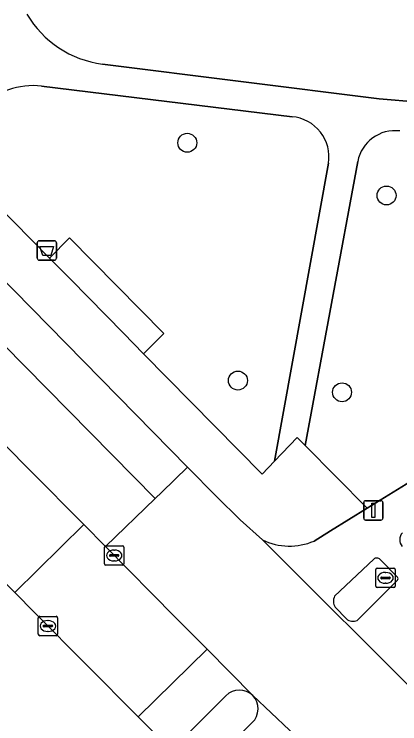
# Model space of a CAD drawing. Extents: x 158472 to 159562, y 388525 to 389606.
# Drawn here: x 159186.35 to 159206.26, y 389095.41 to 389132.09 of the extents above; entities that cross this region are included whole.
import ezdxf

# ---------------------------------------------------------------- set-up
doc = ezdxf.new("R2010")
doc.units = 0
for name, color, linetype in [('IMGEO_Afvalbak', 7, 'Continuous'), ('IMGEO_Berm_groen', 7, 'Continuous'), ('IMGEO_Boom', 7, 'Continuous'), ('IMGEO_Fietspad_gesloten', 7, 'Continuous'), ('IMGEO_Fietspad_open', 7, 'Continuous'), ('IMGEO_Groenvoorziening', 7, 'Continuous'), ('IMGEO_Kolk', 7, 'Continuous'), ('IMGEO_Lichtmast', 7, 'Continuous'), ('IMGEO_Rijbaan_lokaal_gesloten', 7, 'Continuous'), ('IMGEO_Rioolput', 7, 'Continuous'), ('IMGEO_Verkeerseiland_open', 7, 'Continuous'), ('IMGEO_Voetpad_halfverhard', 7, 'Continuous'), ('IMGEO_Voetpad_open', 7, 'Continuous')]:
    doc.layers.add(name, color=color, linetype=linetype)

msp = doc.modelspace()

# ---------------------------------------------------------------- linework, layer by layer
at = {"layer": 'IMGEO_Afvalbak'}
for p, q in [((159187.54, 389119.478), (159187.54, 389120.278)), ((159187.54, 389120.278), (159187.54, 389119.478)), ((159187.64, 389120.378), (159188.43, 389120.378)), ((159188.43, 389120.378), (159187.64, 389120.378)), ((159188.53, 389120.278), (159188.53, 389119.478)), ((159188.53, 389119.478), (159188.53, 389120.278)), ((159188.43, 389119.378), (159187.64, 389119.378)), ((159187.64, 389119.378), (159188.43, 389119.378))]:
    msp.add_line(p, q, dxfattribs=at)
msp.add_lwpolyline([(159187.683, 389120.092), (159188.387, 389120.092), (159188.238, 389119.622), (159187.832, 389119.622), (159187.683, 389120.092)], dxfattribs=at)
for centre, start, end in [((159187.64, 389120.278), 90, 180), ((159187.64, 389120.278), 90, 180), ((159188.43, 389120.278), 0, 90), ((159188.43, 389120.278), 360, 90), ((159187.64, 389119.478), 180, 270), ((159187.64, 389119.478), 180, 270), ((159188.43, 389119.478), 270, 0), ((159188.43, 389119.478), 270, 0)]:
    msp.add_arc(centre, 0.1, start, end, dxfattribs=at)
at = {"layer": 'IMGEO_Berm_groen'}
msp.add_lwpolyline([(159145.784, 389143.339), (159152.079, 389136.97), (159162.681, 389126.245), (159168.494, 389120.346), (159172.761, 389116.016), (159183.606, 389105.012), (159185.272, 389103.322), (159186.389, 389102.188), (159189.944, 389105.704), (159187.175, 389108.509), (159176.995, 389118.821)], dxfattribs=at)
at = {"layer": 'IMGEO_Boom'}
for centre in [(159195.289, 389125.447), (159205.579, 389122.723), (159197.905, 389113.153), (159203.28, 389112.546)]:
    msp.add_circle(centre, 0.489, dxfattribs=at)
at = {"layer": 'IMGEO_Fietspad_gesloten'}
for points in [[(159296.553, 389194.125), (159263.397, 389161.998), (159261.691, 389160.304), (159260.894, 389159.519), (159212.384, 389111.734), (159211.559, 389111.121), (159209.501, 389109.592), (159204.58, 389106.549), (159202.684, 389105.377), (159201.838, 389104.854)], [(159199.167, 389104.913), (159207.664, 389096.438)], [(159202.894, 389101.998), (159204.92, 389103.916)], [(159205.244, 389103.897), (159206.14, 389102.995)], [(159206.136, 389102.833), (159204.059, 389100.744)], [(159203.506, 389100.828), (159202.926, 389101.433)]]:
    msp.add_lwpolyline(points, dxfattribs=at)
for centre, radius, start, end in [((159206.806, 389104.918), 0.546, 137.866, 219.2376), ((159200.568, 389107.835), 3.241, 244.39, 293.0792), ((159205.073, 389103.761), 0.218, 38.6031, 134.6847), ((159206.068, 389102.916), 0.107, 309.3332, 47.838), ((159203.402, 389101.743), 0.568, 153.392, 213.0913), ((159203.856, 389101.273), 0.566, 231.7746, 290.9511)]:
    msp.add_arc(centre, radius, start, end, dxfattribs=at)
at = {"layer": 'IMGEO_Fietspad_open'}
for points in [[(159198.669, 389096.868), (159196.313, 389099.263), (159192.745, 389095.765), (159195.17, 389093.354)], [(159195.147, 389094.71), (159197.276, 389096.859)], [(159201.396, 389094.24), (159200.566, 389095.072), (159198.669, 389096.868)], [(159198.642, 389095.467), (159196.474, 389093.278)]]:
    msp.add_lwpolyline(points, dxfattribs=at)
for centre, start, end in [((159197.977, 389096.153), 45.9333, 134.8071), ((159197.949, 389096.181), 314.1276, 43.6643)]:
    msp.add_arc(centre, 0.995, start, end, dxfattribs=at)
at = {"layer": 'IMGEO_Groenvoorziening'}
for points in [[(159190.907, 389129.519), (159205.197, 389127.713), (159211.339, 389127.207)], [(159200.7, 389126.794), (159187.767, 389128.372)], [(159184.613, 389127.26), (159182.575, 389125.162), (159188.17, 389119.478), (159189.212, 389120.538), (159194.081, 389115.582), (159193.033, 389114.535), (159199.152, 389108.318), (159199.8, 389108.99), (159202.584, 389124.387)], [(159204.092, 389124.473), (159201.377, 389109.793), (159204.58, 389106.549), (159209.501, 389109.592), (159211.559, 389111.121), (159209.186, 389113.522)]]:
    msp.add_lwpolyline(points, dxfattribs=at)
msp.add_lwpolyline([(159194.66, 389100.927), (159191.065, 389104.568), (159189.944, 389105.704), (159186.389, 389102.188), (159187.411, 389101.151), (159192.745, 389095.765), (159196.313, 389099.263)], close=True, dxfattribs=at)
for centre, radius, start, end in [((159191.567, 389134.76), 5.282, 210.2988, 262.8241), ((159187.309, 389124.642), 3.758, 83.001, 135.841), ((159200.51, 389124.705), 2.098, 351.2962, 84.8056), ((159206.014, 389124.117), 1.955, 82.7258, 169.4952)]:
    msp.add_arc(centre, radius, start, end, dxfattribs=at)
at = {"layer": 'IMGEO_Kolk'}
for p, q in [((159191.016, 389103.683), (159191.016, 389104.535)), ((159191.091, 389104.609), (159191.943, 389104.609)), ((159191.504, 389104.389), (159191.529, 389104.389)), ((159192.017, 389104.535), (159192.017, 389103.683)), ((159191.275, 389104.103), (159191.275, 389104.115)), ((159191.713, 389104.066), (159191.315, 389104.066)), ((159191.318, 389104.152), (159191.716, 389104.152)), ((159191.759, 389104.115), (159191.759, 389104.103)), ((159191.943, 389103.609), (159191.091, 389103.609)), ((159191.527, 389103.829), (159191.502, 389103.829)), ((159187.593, 389100.037), (159187.593, 389100.889)), ((159187.668, 389100.963), (159188.52, 389100.963)), ((159188.081, 389100.743), (159188.106, 389100.743)), ((159188.594, 389100.889), (159188.594, 389100.037)), ((159187.852, 389100.457), (159187.852, 389100.469)), ((159188.29, 389100.42), (159187.892, 389100.42)), ((159187.895, 389100.506), (159188.293, 389100.506)), ((159188.336, 389100.469), (159188.336, 389100.457)), ((159188.52, 389099.963), (159187.668, 389099.963)), ((159188.104, 389100.183), (159188.079, 389100.183))]:
    msp.add_line(p, q, dxfattribs=at)
for points in [[(159191.016, 389103.683), (159191.016, 389104.535)], [(159191.091, 389104.609), (159191.943, 389104.609)], [(159192.017, 389104.535), (159192.017, 389103.683)], [(159191.943, 389103.609), (159191.091, 389103.609)], [(159187.593, 389100.037), (159187.593, 389100.889)], [(159187.668, 389100.963), (159188.52, 389100.963)], [(159188.594, 389100.889), (159188.594, 389100.037)], [(159188.52, 389099.963), (159187.668, 389099.963)]]:
    msp.add_lwpolyline(points, dxfattribs=at)
for centre, radius, start, end in [((159191.093, 389104.533), 0.0765, 91.552, 178.448), ((159191.093, 389104.533), 0.0765, 91.552, 178.448), ((159191.941, 389104.533), 0.0765, 1.552, 88.448), ((159191.941, 389104.533), 0.0765, 1.552, 88.448), ((159191.315, 389104.112), 0.0403, 85.8775, 175.7526), ((159191.312, 389104.102), 0.0366, 178.938, 274.7102), ((159191.716, 389104.109), 0.043, 264.8664, 352.4533), ((159191.72, 389104.114), 0.0386, 1.7309, 96.639), ((159191.093, 389103.685), 0.0765, 181.552, 268.448), ((159191.093, 389103.685), 0.0765, 181.552, 268.448), ((159191.941, 389103.685), 0.0765, 271.552, 358.448), ((159191.941, 389103.685), 0.0765, 271.552, 358.448), ((159187.67, 389100.887), 0.0765, 91.552, 178.448), ((159187.67, 389100.887), 0.0765, 91.552, 178.448), ((159188.518, 389100.887), 0.0765, 1.552, 88.448), ((159188.518, 389100.887), 0.0765, 1.552, 88.448), ((159187.892, 389100.466), 0.0403, 85.8775, 175.7526), ((159187.889, 389100.456), 0.0366, 178.938, 274.7102), ((159188.293, 389100.463), 0.043, 264.8664, 352.4533), ((159188.297, 389100.468), 0.0386, 1.7309, 96.639), ((159187.67, 389100.039), 0.0765, 181.552, 268.448), ((159187.67, 389100.039), 0.0765, 181.552, 268.448), ((159188.518, 389100.039), 0.0765, 271.552, 358.448), ((159188.518, 389100.039), 0.0765, 271.552, 358.448)]:
    msp.add_arc(centre, radius, start, end, dxfattribs=at)
for centre, major_axis, ratio, start_param, end_param in [((159191.503, 389104.109), (-0.387, 0.002), 0.722429, 4.712389, 7.853982), ((159191.528, 389104.109), (-0.39, 0.002), 0.717154, 1.570796, 4.712389), ((159188.08, 389100.463), (-0.387, 0.002), 0.722429, 4.712389, 7.853982), ((159188.105, 389100.463), (-0.39, 0.002), 0.717154, 1.570796, 4.712389)]:
    msp.add_ellipse(centre, major_axis=major_axis, ratio=ratio, start_param=start_param, end_param=end_param, dxfattribs=at)
at = {"layer": 'IMGEO_Lichtmast'}
for p, q in [((159204.498, 389106.942), (159205.288, 389106.942)), ((159205.288, 389106.942), (159204.498, 389106.942)), ((159204.398, 389106.042), (159204.398, 389106.842)), ((159204.398, 389106.842), (159204.398, 389106.042)), ((159205.388, 389106.842), (159205.388, 389106.042)), ((159205.388, 389106.042), (159205.388, 389106.842)), ((159205.288, 389105.942), (159204.498, 389105.942)), ((159204.498, 389105.942), (159205.288, 389105.942))]:
    msp.add_line(p, q, dxfattribs=at)
msp.add_lwpolyline([(159204.818, 389106.817), (159204.968, 389106.817), (159204.968, 389106.067), (159204.818, 389106.067), (159204.818, 389106.817)], dxfattribs=at)
for centre, start, end in [((159204.498, 389106.842), 90, 180), ((159204.498, 389106.842), 90, 180), ((159205.288, 389106.842), 0, 90), ((159205.288, 389106.842), 360, 90), ((159204.498, 389106.042), 180, 270), ((159204.498, 389106.042), 180, 270), ((159205.288, 389106.042), 270, 0), ((159205.288, 389106.042), 270, 0)]:
    msp.add_arc(centre, 0.1, start, end, dxfattribs=at)
at = {"layer": 'IMGEO_Rijbaan_lokaal_gesloten'}
for points in [[(159145.042, 389156.293), (159177.987, 389122.943), (159193.637, 389107.056), (159193.975, 389107.383), (159195.309, 389108.673), (159175.579, 389128.795), (159154.825, 389149.919), (159147.841, 389156.971)], [(159144.226, 389151.978), (159145.867, 389150.327), (159150.027, 389146.168), (159155.566, 389140.54), (159162.954, 389133.033), (159172.136, 389123.74), (159176.308, 389119.517), (159176.995, 389118.821), (159187.175, 389108.509), (159189.944, 389105.704), (159191.065, 389104.568), (159193.637, 389107.056), (159177.987, 389122.943), (159145.042, 389156.293)]]:
    msp.add_lwpolyline(points, dxfattribs=at)
for points in [[(159199.167, 389104.913), (159198.022, 389105.945), (159196.795, 389107.157), (159195.309, 389108.673), (159193.975, 389107.383), (159193.637, 389107.056), (159191.065, 389104.568), (159194.66, 389100.927), (159196.313, 389099.263), (159198.669, 389096.868), (159200.566, 389095.072), (159201.396, 389094.24), (159201.483, 389094.153), (159201.579, 389094.056), (159203.677, 389091.953), (159206.77, 389088.8), (159209.204, 389091.239), (159209.573, 389091.609), (159211.02, 389093.059), (159210.193, 389093.899), (159209.174, 389094.932), (159207.664, 389096.438)], [(159195.17, 389093.354), (159192.745, 389095.765), (159187.411, 389101.151), (159186.389, 389102.188), (159185.272, 389103.322), (159182.805, 389100.991), (159180.933, 389099.222), (159182.62, 389097.528), (159186.961, 389093.168), (159190.581, 389089.523), (159191.314, 389088.755), (159195.613, 389084.357), (159196.265, 389083.754), (159197.699, 389082.3), (159199.281, 389083.822), (159202.002, 389086.439), (159200.102, 389088.4), (159197.938, 389090.579)]]:
    msp.add_lwpolyline(points, close=True, dxfattribs=at)
at = {"layer": 'IMGEO_Rioolput'}
for p, q in [((159205.023, 389102.525), (159205.023, 389103.377)), ((159205.098, 389103.451), (159205.95, 389103.451)), ((159205.511, 389103.231), (159205.536, 389103.231)), ((159206.024, 389103.377), (159206.024, 389102.525)), ((159205.282, 389102.945), (159205.282, 389102.957)), ((159205.72, 389102.908), (159205.322, 389102.908)), ((159205.325, 389102.994), (159205.723, 389102.994)), ((159205.766, 389102.957), (159205.766, 389102.945)), ((159205.534, 389102.671), (159205.509, 389102.671)), ((159205.95, 389102.451), (159205.098, 389102.451))]:
    msp.add_line(p, q, dxfattribs=at)
for points in [[(159205.023, 389102.525), (159205.023, 389103.377)], [(159205.098, 389103.451), (159205.95, 389103.451)], [(159206.024, 389103.377), (159206.024, 389102.525)], [(159205.95, 389102.451), (159205.098, 389102.451)]]:
    msp.add_lwpolyline(points, dxfattribs=at)
for centre, radius, start, end in [((159205.1, 389103.375), 0.0765, 91.552, 178.448), ((159205.1, 389103.375), 0.0765, 91.552, 178.448), ((159205.948, 389103.375), 0.0765, 1.552, 88.448), ((159205.948, 389103.375), 0.0765, 1.552, 88.448), ((159205.322, 389102.954), 0.0403, 85.8775, 175.7526), ((159205.319, 389102.944), 0.0366, 178.938, 274.7102), ((159205.723, 389102.951), 0.043, 264.8664, 352.4533), ((159205.727, 389102.956), 0.0386, 1.7309, 96.639), ((159205.1, 389102.527), 0.0765, 181.552, 268.448), ((159205.1, 389102.527), 0.0765, 181.552, 268.448), ((159205.948, 389102.527), 0.0765, 271.552, 358.448), ((159205.948, 389102.527), 0.0765, 271.552, 358.448)]:
    msp.add_arc(centre, radius, start, end, dxfattribs=at)
for centre, major_axis, ratio, start_param, end_param in [((159205.51, 389102.951), (-0.387, 0.002), 0.722429, 4.712389, 7.853982), ((159205.535, 389102.951), (-0.39, 0.002), 0.717154, 1.570796, 4.712389)]:
    msp.add_ellipse(centre, major_axis=major_axis, ratio=ratio, start_param=start_param, end_param=end_param, dxfattribs=at)
at = {"layer": 'IMGEO_Verkeerseiland_open'}
for points in [[(159204.92, 389103.916), (159202.894, 389101.998)], [(159206.14, 389102.995), (159205.244, 389103.897)], [(159204.059, 389100.744), (159206.136, 389102.833)], [(159202.926, 389101.433), (159203.506, 389100.828)], [(159197.276, 389096.859), (159195.147, 389094.71)], [(159196.474, 389093.278), (159198.642, 389095.467)]]:
    msp.add_lwpolyline(points, dxfattribs=at)
for centre, radius, start, end in [((159206.806, 389104.918), 0.546, 137.866, 219.2376), ((159205.073, 389103.761), 0.218, 38.6031, 134.6847), ((159206.068, 389102.916), 0.107, 309.3332, 47.838), ((159203.402, 389101.743), 0.568, 153.392, 213.0913), ((159203.856, 389101.273), 0.566, 231.7746, 290.9511), ((159197.977, 389096.153), 0.995, 45.9333, 134.8071), ((159197.949, 389096.181), 0.995, 314.1276, 43.6643)]:
    msp.add_arc(centre, radius, start, end, dxfattribs=at)
at = {"layer": 'IMGEO_Voetpad_halfverhard'}
for points in [[(159211.339, 389127.207), (159205.197, 389127.713), (159190.907, 389129.519)], [(159187.767, 389128.372), (159200.7, 389126.794)], [(159202.584, 389124.387), (159199.8, 389108.99), (159200.971, 389110.204), (159201.377, 389109.793), (159204.092, 389124.473)]]:
    msp.add_lwpolyline(points, dxfattribs=at)
for centre, radius, start, end in [((159191.567, 389134.76), 5.282, 210.2988, 262.8241), ((159187.309, 389124.642), 3.758, 83.001, 135.841), ((159200.51, 389124.705), 2.098, 351.2962, 84.8056), ((159206.014, 389124.117), 1.955, 82.7258, 169.4952)]:
    msp.add_arc(centre, radius, start, end, dxfattribs=at)
at = {"layer": 'IMGEO_Voetpad_open'}
for points in [[(159147.841, 389156.971), (159154.825, 389149.919), (159175.579, 389128.795), (159195.309, 389108.673), (159196.795, 389107.157), (159198.022, 389105.945), (159199.167, 389104.913)], [(159201.838, 389104.854), (159202.684, 389105.377), (159204.58, 389106.549), (159201.377, 389109.793), (159200.971, 389110.204), (159199.8, 389108.99), (159199.152, 389108.318), (159193.033, 389114.535), (159191.99, 389115.612), (159189.275, 389118.377), (159188.17, 389119.478), (159182.575, 389125.162)]]:
    msp.add_lwpolyline(points, dxfattribs=at)
msp.add_lwpolyline([(159189.212, 389120.538), (159188.17, 389119.478), (159189.275, 389118.377), (159191.99, 389115.612), (159193.033, 389114.535), (159194.081, 389115.582)], close=True, dxfattribs=at)
msp.add_arc((159200.568, 389107.835), 3.241, 244.39, 293.0792, dxfattribs=at)

doc.saveas('drawing.dxf')
